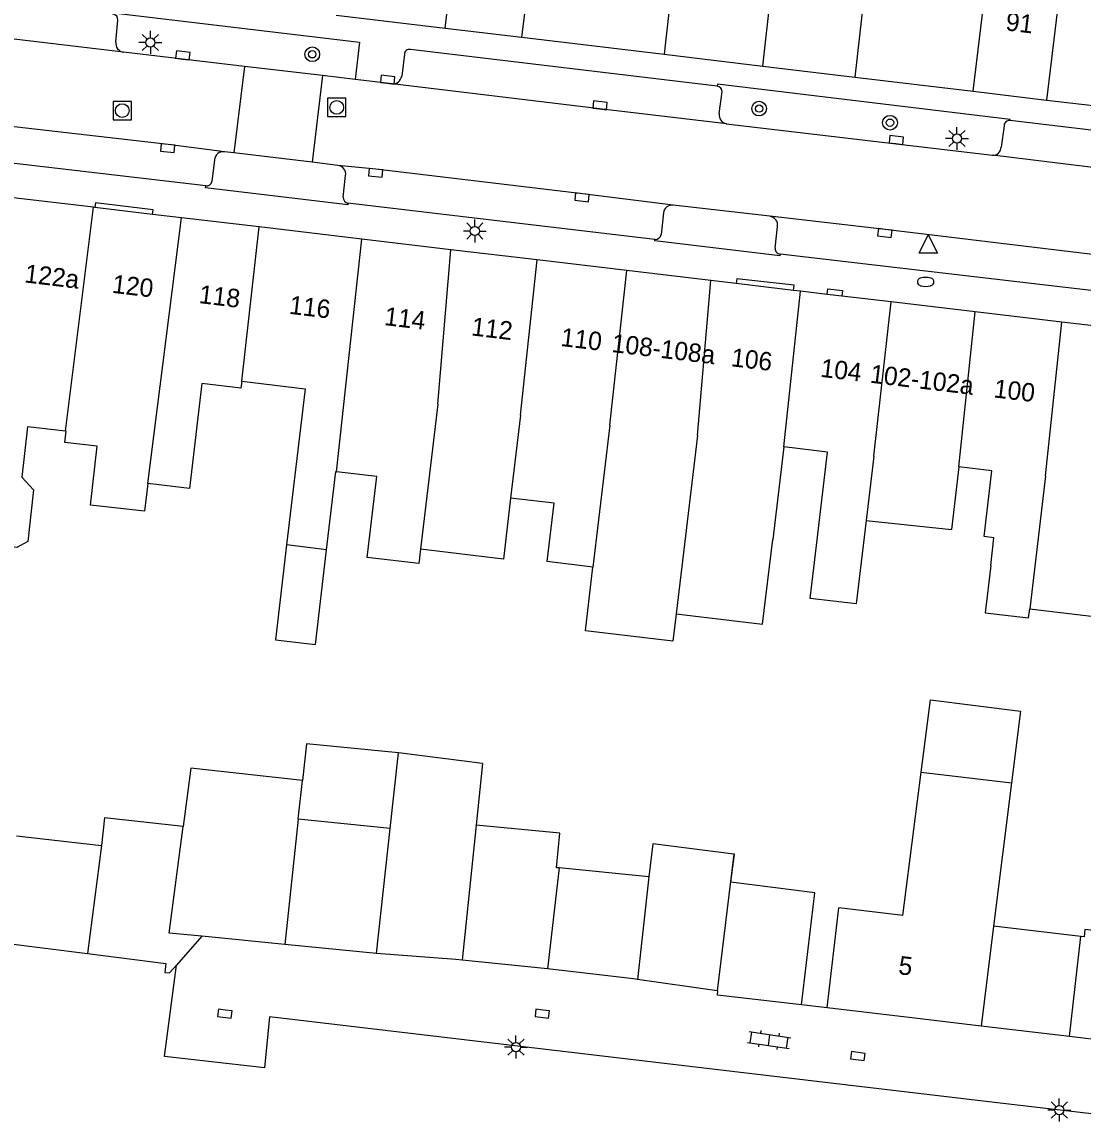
# Model space of a CAD drawing. Extents: x 132998 to 136004, y 396998 to 398512.
# Drawn here: x 134248 to 134305.8, y 397059.2 to 397118.7 of the extents above; entities that cross this region are included whole.
import ezdxf

# ---------------------------------------------------------------- set-up
doc = ezdxf.new("R2010")
doc.units = 0
for name, color, linetype in [('gg-afsc-erfafscheiding', 7, 'Continuous'), ('gg-anno-huisnummerreeks BGT', 7, 'Continuous'), ('gg-bbg-bijgebouw', 7, 'Continuous'), ('gg-bbg-gedigitaliseerde bebouwing', 7, 'Continuous'), ('gg-bbg-gedigitaliseerde bijgebouw', 7, 'Continuous'), ('gg-bbg-hoofdgebouw', 7, 'Continuous'), ('gg-bbg-luifel en loopbrug', 7, 'Continuous'), ('gg-bbg-tussenscheiding', 7, 'Continuous'), ('gg-knt-verharding', 7, 'Continuous'), ('gg-knt-verharding nz', 7, 'Continuous'), ('gt-symb-boom', 7, 'Continuous'), ('gt-symb-brandkraan', 7, 'Continuous'), ('gt-symb-klinker verharding', 7, 'Continuous'), ('gt-symb-kolk', 7, 'Continuous'), ('gt-symb-lichtmast', 7, 'Continuous'), ('gt-symb-rioolschacht', 7, 'Continuous'), ('gt-symb-waterafsluiter', 7, 'Continuous')]:
    doc.layers.add(name, color=color, linetype=linetype)

# ---------------------------------------------------------------- blocks, each defined once
blk = doc.blocks.new('gt0-LMAST')
at = {"layer": 'gt-symb-lichtmast'}
for p, q in [((-0.005, 0.246), (-0.005, 0.621)), ((-0.182, 0.173), (-0.447, 0.438)), ((0.172, 0.173), (0.437, 0.438)), ((-0.255, -0.004), (-0.63, -0.004)), ((-0.182, -0.181), (-0.447, -0.446)), ((-0.005, -0.254), (-0.005, -0.629)), ((0.437, -0.446), (0.172, -0.181)), ((0.245, -0.004), (0.62, -0.004))]:
    blk.add_line(p, q, dxfattribs=at)
blk.add_circle((-0.005, -0.004), 0.25, dxfattribs=at)
blk = doc.blocks.new('gt0-BOOM')
at = {"layer": 'gt-symb-boom'}
for radius in [0.4, 0.2]:
    blk.add_circle((0, 0), radius, dxfattribs=at)
blk = doc.blocks.new('gt0-KOLK')
at = {"layer": 'gt-symb-kolk'}
blk.add_lwpolyline([(0, 0), (0.375, 0), (0.375, 0.4), (-0.375, 0.4), (-0.375, 0), (0, 0)], dxfattribs=at)
blk = doc.blocks.new('gt0-RS')
at = {"layer": 'gt-symb-rioolschacht'}
blk.add_lwpolyline([(-0.5, -0.5), (0.5, -0.5), (0.5, 0.5), (-0.5, 0.5)], close=True, dxfattribs=at)
blk.add_circle((0, 0), 0.375, dxfattribs=at)
blk = doc.blocks.new('gt0-BR')
at = {"layer": 'gt-symb-brandkraan'}
for centre, radius, start, end in [((-0.244, 0), 0.206, 107.56694, 252.43307), ((0.599, -2.664), 3, 106.89205, 107.56694), ((0, -0.691), 0.938, 73.10799, 106.89205), ((-0.599, -2.664), 3, 72.43309, 73.10799), ((0.244, 0), 0.206, 287.56695, 72.43309), ((0.599, 2.664), 3, 252.43307, 253.10797), ((0, 0.691), 0.938, 253.10797, 286.89206), ((-0.599, 2.664), 3, 286.89206, 287.56695)]:
    blk.add_arc(centre, radius, start, end, dxfattribs=at)
blk = doc.blocks.new('gt0-WAFSL')
at = {"layer": 'gt-symb-waterafsluiter'}
for p, q in [((-0.5, -0.333), (0, 0.667)), ((0, 0.667), (0.5, -0.333)), ((0.5, -0.333), (-0.5, -0.333))]:
    blk.add_line(p, q, dxfattribs=at)
blk = doc.blocks.new('gt0-KL1')
at = {"layer": 'gt-symb-klinker verharding'}
for p, q in [((-1.15, 0.3), (1.15, 0.3)), ((-1, -0.3), (-1, 0.3)), ((-0.5, 0.3), (-0.5, 0.45)), ((0, -0.3), (0, 0.3)), ((0.5, 0.3), (0.5, 0.45)), ((1, -0.3), (1, 0.3)), ((-1.15, -0.3), (1.15, -0.3)), ((-0.5, -0.45), (-0.5, -0.3)), ((0.5, -0.45), (0.5, -0.3))]:
    blk.add_line(p, q, dxfattribs=at)

msp = doc.modelspace()

# ---------------------------------------------------------------- linework, layer by layer
at = {"layer": 'gg-afsc-erfafscheiding'}
msp.add_line((134291.849, 397065.025), (134290.463, 397065.189), dxfattribs=at)
at = {"layer": 'gg-bbg-bijgebouw'}
for p, q in [((134257.821, 397068.925), (134256.433, 397067.363)), ((134262.331, 397068.479), (134257.821, 397068.925)), ((134267.33, 397067.991), (134262.331, 397068.479)), ((134256.433, 397067.363), (134256.05, 397066.932)), ((134276.633, 397067.158), (134271.988, 397067.634)), ((134285.863, 397065.964), (134281.538, 397066.573)), ((134305.052, 397063.468), (134300.245, 397064.041)), ((134309.688, 397062.916), (134305.052, 397063.468))]:
    msp.add_line(p, q, dxfattribs=at)
for points in [[(134271.988, 397067.634), (134271.651, 397067.668), (134267.33, 397067.991)], [(134281.538, 397066.573), (134281.307, 397066.606), (134276.633, 397067.158)], [(134290.463, 397065.189), (134285.885, 397065.729), (134285.911, 397065.957), (134285.863, 397065.964)]]:
    msp.add_lwpolyline(points, dxfattribs=at)
at = {"layer": 'gg-bbg-gedigitaliseerde bebouwing'}
for p, q in [((134289.489, 397095.565), (134288.891, 397090.52)), ((134299.02, 397094.478), (134298.616, 397091.073)), ((134277, 397092.501), (134274.626, 397092.782)), ((134293.976, 397091.559), (134298.616, 397091.073)), ((134295.976, 397070.059), (134296.981, 397077.855)), ((134301.897, 397077.279), (134300.914, 397069.478)), ((134291.849, 397065.025), (134292.485, 397070.47)), ((134295.976, 397070.059), (134292.485, 397070.47))]:
    msp.add_line(p, q, dxfattribs=at)
for points in [[(134259.994, 397099.144), (134259.95, 397098.77), (134257.822, 397099.023), (134257.142, 397093.297), (134254.871, 397093.566)], [(134259.994, 397099.144), (134263.441, 397098.735), (134262.433, 397090.227)], [(134250.401, 397096.43), (134248.329, 397096.666), (134248.016, 397093.923), (134248.659, 397093.229), (134248.339, 397090.425), (134247.747, 397090.092), (134245.399, 397090.441), (134245.481, 397090.99)], [(134254.871, 397093.566), (134254.7, 397092.063), (134251.75, 397092.4), (134252.116, 397095.602), (134250.365, 397095.802), (134250.436, 397096.426), (134250.401, 397096.43)], [(134291.275, 397090.193), (134291.878, 397095.281), (134289.489, 397095.565)], [(134264.61, 397089.969), (134265.113, 397094.22), (134265.154, 397094.215)], [(134269.724, 397089.994), (134269.632, 397089.213), (134266.818, 397089.547), (134267.341, 397093.956), (134265.154, 397094.215)], [(134300.759, 397089.119), (134300.937, 397090.622), (134300.405, 397090.685), (134300.829, 397094.263), (134299.02, 397094.478)], [(134274.626, 397092.782), (134274.232, 397089.46), (134269.724, 397089.994)], [(134279.107, 397089.028), (134276.623, 397089.323), (134277, 397092.501)], [(134293.976, 397091.559), (134293.437, 397087.016), (134290.933, 397087.313), (134291.275, 397090.193)], [(134283.639, 397086.476), (134288.345, 397085.918), (134288.891, 397090.52)], [(134262.433, 397090.227), (134261.82, 397085.063), (134263.998, 397084.805), (134264.61, 397089.969)], [(134283.639, 397086.476), (134283.462, 397084.987), (134278.695, 397085.552), (134279.107, 397089.028)], [(134300.759, 397089.119), (134300.453, 397086.537), (134302.823, 397086.256), (134302.882, 397086.752)], [(134302.882, 397086.752), (134307.597, 397086.193), (134307.838, 397088.225)]]:
    msp.add_lwpolyline(points, dxfattribs=at)
at = {"layer": 'gg-bbg-gedigitaliseerde bijgebouw'}
for p, q in [((134302.388, 397081.174), (134301.897, 397077.279)), ((134268.072, 397074.801), (134268.52, 397078.912)), ((134273.088, 397078.336), (134268.52, 397078.912)), ((134273.088, 397078.336), (134272.744, 397074.985)), ((134263.065, 397075.295), (134263.293, 397077.408)), ((134268.072, 397074.801), (134263.065, 397075.295)), ((134247.724, 397074.387), (134252.352, 397073.872)), ((134282.142, 397072.164), (134277.262, 397072.645)), ((134290.463, 397065.189), (134291.183, 397071.29)), ((134305.666, 397068.919), (134300.914, 397069.478)), ((134246.992, 397068.564), (134251.599, 397067.984))]:
    msp.add_line(p, q, dxfattribs=at)
for points in [[(134296.981, 397077.855), (134297.489, 397081.791), (134302.388, 397081.174)], [(134263.293, 397077.408), (134257.224, 397078.084), (134256.805, 397074.899)], [(134256.805, 397074.899), (134252.528, 397075.375), (134252.352, 397073.872)], [(134277.262, 397072.645), (134277.124, 397072.659), (134277.309, 397074.536), (134272.744, 397074.985)], [(134286.776, 397073.405), (134282.375, 397073.96), (134282.142, 397072.164)], [(134291.183, 397071.29), (134286.614, 397071.866), (134286.808, 397073.401), (134286.776, 397073.405)], [(134310.39, 397068.767), (134305.888, 397069.297), (134305.841, 397068.898), (134305.666, 397068.919)], [(134251.599, 397067.984), (134255.857, 397067.448), (134255.796, 397066.964), (134256.05, 397066.932)]]:
    msp.add_lwpolyline(points, dxfattribs=at)
at = {"layer": 'gg-bbg-hoofdgebouw'}
for p, q in [((134265.137, 397119.075), (134271.058, 397118.366)), ((134271.058, 397118.366), (134275.242, 397117.866)), ((134275.242, 397117.866), (134282.984, 397116.94)), ((134282.984, 397116.94), (134288.363, 397116.296)), ((134288.363, 397116.296), (134293.37, 397115.697)), ((134293.37, 397115.697), (134299.806, 397114.927)), ((134299.806, 397114.927), (134303.8, 397114.449)), ((134303.8, 397114.449), (134308.717, 397113.861)), ((134251.918, 397108.607), (134247.55, 397109.125)), ((134251.998, 397108.598), (134251.918, 397108.607)), ((134255.138, 397108.225), (134251.998, 397108.598)), ((134256.707, 397108.039), (134255.138, 397108.225)), ((134260.938, 397107.537), (134256.707, 397108.039)), ((134266.529, 397106.874), (134260.938, 397107.537)), ((134271.363, 397106.3), (134266.529, 397106.874)), ((134276.071, 397105.742), (134271.363, 397106.3)), ((134280.954, 397105.162), (134276.071, 397105.742)), ((134285.531, 397104.619), (134280.954, 397105.162)), ((134286.906, 397104.456), (134285.531, 397104.619)), ((134290.028, 397104.085), (134286.906, 397104.456)), ((134290.402, 397104.041), (134290.028, 397104.085)), ((134291.864, 397103.867), (134290.402, 397104.041)), ((134292.654, 397103.774), (134291.864, 397103.867)), ((134295.335, 397103.456), (134292.654, 397103.774)), ((134299.906, 397102.914), (134295.335, 397103.456)), ((134304.624, 397102.354), (134299.906, 397102.914)), ((134309.281, 397101.802), (134304.624, 397102.354))]:
    msp.add_line(p, q, dxfattribs=at)
msp.add_lwpolyline([(134300.245, 397064.041), (134296.473, 397064.49), (134291.849, 397065.025)], dxfattribs=at)
at = {"layer": 'gg-bbg-luifel en loopbrug'}
msp.add_lwpolyline([(134268.52, 397078.912), (134263.509, 397079.406), (134263.293, 397077.408)], dxfattribs=at)
at = {"layer": 'gg-bbg-tussenscheiding'}
for p, q in [((134284.622, 397131.71), (134282.984, 397116.94)), ((134288.363, 397116.296), (134289.992, 397131.467)), ((134294.795, 397128.42), (134293.37, 397115.697)), ((134271.058, 397118.366), (134272.091, 397126.756)), ((134299.806, 397114.927), (134300.816, 397123.375)), ((134250.401, 397096.43), (134251.918, 397108.607)), ((134254.871, 397093.566), (134256.707, 397108.039)), ((134259.994, 397099.144), (134260.938, 397107.537)), ((134265.154, 397094.215), (134266.529, 397106.874)), ((134270.66, 397097.885), (134271.363, 397106.3)), ((134275.161, 397097.291), (134276.071, 397105.742)), ((134280.024, 397096.758), (134280.954, 397105.162)), ((134284.791, 397096.191), (134285.531, 397104.619)), ((134289.489, 397095.565), (134290.402, 397104.041)), ((134294.393, 397095.067), (134295.335, 397103.456)), ((134299.02, 397094.478), (134299.906, 397102.914)), ((134303.741, 397093.999), (134304.624, 397102.354)), ((134270.66, 397097.885), (134269.724, 397089.994)), ((134275.161, 397097.291), (134274.626, 397092.782)), ((134280.024, 397096.758), (134279.107, 397089.028)), ((134284.791, 397096.191), (134283.639, 397086.476)), ((134294.393, 397095.067), (134293.976, 397091.559)), ((134303.741, 397093.999), (134302.882, 397086.752)), ((134264.61, 397089.969), (134262.433, 397090.227)), ((134296.981, 397077.855), (134301.897, 397077.279)), ((134263.065, 397075.295), (134262.331, 397068.479)), ((134272.744, 397074.985), (134271.988, 397067.634)), ((134267.33, 397067.991), (134268.072, 397074.801)), ((134252.352, 397073.872), (134251.599, 397067.984)), ((134286.776, 397073.405), (134285.863, 397065.964)), ((134277.262, 397072.645), (134276.633, 397067.158)), ((134282.142, 397072.164), (134281.538, 397066.573)), ((134300.914, 397069.478), (134300.245, 397064.041)), ((134305.052, 397063.468), (134305.666, 397068.919))]:
    msp.add_line(p, q, dxfattribs=at)
for points in [[(134305.096, 397129.104), (134304.818, 397125.021), (134305.057, 397124.958), (134303.8, 397114.449)], [(134275.242, 397117.866), (134276.054, 397124.278), (134277.379, 397124.139), (134277.555, 397125.78)], [(134257.821, 397068.925), (134256.04, 397069.094), (134256.805, 397074.899)]]:
    msp.add_lwpolyline(points, dxfattribs=at)
at = {"layer": 'gg-knt-verharding'}
for p, q in [((134260.135, 397116.279), (134253.552, 397117.055)), ((134268.848, 397116.937), (134268.696, 397115.755)), ((134285.867, 397115.208), (134269.171, 397117.19)), ((134260.135, 397116.279), (134259.567, 397111.571)), ((134264.388, 397115.791), (134260.135, 397116.279)), ((134264.388, 397115.791), (134263.817, 397111.058)), ((134266.159, 397115.574), (134264.388, 397115.791)), ((134268.174, 397115.328), (134266.159, 397115.574)), ((134285.986, 397113.711), (134286.139, 397114.887)), ((134286.374, 397113.158), (134300.85, 397111.442)), ((134301.49, 397113.052), (134301.33, 397111.889)), ((134313.203, 397111.968), (134301.81, 397113.326)), ((134263.817, 397111.058), (134259.567, 397111.571)), ((134258.037, 397109.769), (134246.58, 397111.112)), ((134258.5, 397111.192), (134258.363, 397110.017)), ((134265.229, 397110.888), (134263.817, 397111.058)), ((134265.516, 397109.163), (134265.645, 397110.347)), ((134282.482, 397106.865), (134265.773, 397108.828)), ((134282.954, 397108.306), (134282.815, 397107.135)), ((134288.731, 397108.12), (134283.473, 397108.732)), ((134289.033, 397106.378), (134289.159, 397107.561)), ((134306.218, 397104.073), (134289.299, 397106.062))]:
    msp.add_line(p, q, dxfattribs=at)
for points in [[(134252.98, 397119.122), (134252.989, 397119.199), (134266.406, 397117.597), (134266.159, 397115.574)], [(134253.138, 397117.601), (134253.247, 397118.79), (134253.233, 397118.913), (134253.19, 397119.017), (134253.072, 397119.101), (134252.98, 397119.122)], [(134301.81, 397113.326), (134301.817, 397113.392), (134285.879, 397115.31), (134285.867, 397115.208)], [(134259.567, 397111.571), (134259.053, 397111.633), (134259.05, 397111.633)], [(134265.773, 397108.828), (134265.762, 397108.741), (134258.025, 397109.67), (134258.037, 397109.769)], [(134255.138, 397108.225), (134255.168, 397108.474), (134252.028, 397108.85), (134251.998, 397108.598)], [(134289.299, 397106.062), (134289.287, 397105.96), (134282.472, 397106.785), (134282.482, 397106.865)], [(134290.028, 397104.085), (134290.061, 397104.363), (134286.938, 397104.723), (134286.906, 397104.456)], [(134291.864, 397103.867), (134291.899, 397104.165), (134292.69, 397104.072), (134292.654, 397103.774)], [(134323.5, 397057.252), (134301.281, 397059.836), (134261.493, 397064.542), (134261.23, 397061.764), (134255.792, 397062.385), (134256.433, 397067.363)]]:
    msp.add_lwpolyline(points, dxfattribs=at)
for centre, radius, start, end in [((134253.616, 397117.533), 0.482, 171.91743, 262.42441), ((134269.108, 397116.938), 0.26, 75.8662, 180.2757), ((134268.215, 397115.81), 0.484, 265.13535, 353.43151), ((134285.808, 397114.882), 0.331, 0.84952, 79.70316), ((134286.461, 397113.632), 0.482, 170.56077, 259.54834), ((134301.778, 397113.039), 0.289, 83.6882, 177.45539), ((134300.872, 397111.899), 0.458, 267.21799, 358.70442), ((134258.988, 397111.146), 0.491, 82.78552, 174.66102), ((134265.176, 397110.417), 0.474, 351.53304, 83.58367), ((134258.071, 397110.062), 0.295, 263.32581, 351.19731), ((134265.847, 397109.151), 0.331, 177.83714, 257.15112), ((134283.427, 397108.259), 0.475, 84.43901, 174.31992), ((134288.662, 397107.624), 0.501, 352.80332, 82.07584), ((134282.507, 397107.174), 0.31, 265.29039, 352.78064), ((134289.317, 397106.347), 0.286, 173.83074, 266.34874)]:
    msp.add_arc(centre, radius, start, end, dxfattribs=at)
at = {"layer": 'gg-knt-verharding nz'}
for points in [[(134253.552, 397117.055), (134219.929, 397121.06), (134218.139, 397121.245)], [(134286.374, 397113.158), (134279.465, 397113.966), (134268.174, 397115.328)], [(134259.05, 397111.633), (134255.984, 397112.026), (134246.007, 397113.176)], [(134313.751, 397109.898), (134308.098, 397110.555), (134300.85, 397111.442)], [(134283.473, 397108.732), (134278.538, 397109.347), (134267.295, 397110.687), (134265.229, 397110.888)], [(134307.212, 397105.933), (134295.018, 397107.406), (134288.731, 397108.12)]]:
    msp.add_lwpolyline(points, dxfattribs=at)

# ---------------------------------------------------------------- block references
at = {"layer": 'gt-symb-boom'}
for p in [(134263.829, 397116.938), (134288.152, 397113.981), (134295.277, 397113.213)]:
    msp.add_blockref('gt0-BOOM', p, dxfattribs=at)
at = {"layer": 'gt-symb-brandkraan'}
msp.add_blockref('gt0-BR', (134297.218, 397104.548), dxfattribs=at)
at = {"layer": 'gt-symb-klinker verharding', "rotation": -8.219209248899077}
msp.add_blockref('gt0-KL1', (134288.702, 397063.275), dxfattribs=at)
at = {"layer": 'gt-symb-kolk'}
for p, rotation in [((134256.76, 397116.681), -6.794698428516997), ((134267.909, 397115.361), -6.973864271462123), ((134279.465, 397113.966), -6.664577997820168), ((134295.596, 397112.074), -6.859760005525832), ((134255.984, 397112.026), 173.42453059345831), ((134267.295, 397110.687), 174.43074082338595), ((134278.538, 397109.347), 173.20530157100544), ((134295.018, 397107.406), 173.52257525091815), ((134259.096, 397064.915), 172.24257421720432), ((134276.379, 397064.915), 172.24257421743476), ((134293.55, 397062.606), 172.242574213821)]:
    msp.add_blockref('gt0-KOLK', p, dxfattribs=dict(at, rotation=rotation))
at = {"layer": 'gt-symb-lichtmast'}
for p in [(134255.022, 397117.585), (134298.925, 397112.357), (134272.684, 397107.319), (134274.923, 397062.897), (134304.495, 397059.47)]:
    msp.add_blockref('gt0-LMAST', p, dxfattribs=at)
at = {"layer": 'gt-symb-rioolschacht'}
for p in [(134253.489, 397113.872), (134265.16, 397114.047)]:
    msp.add_blockref('gt0-RS', p, dxfattribs=at)
at = {"layer": 'gt-symb-waterafsluiter'}
msp.add_blockref('gt0-WAFSL', (134297.357, 397106.441), dxfattribs=at)

# ---------------------------------------------------------------- texts
at = {"layer": 'gg-anno-huisnummerreeks BGT'}
for s, rotation, p in [('91', 353.2, (134301.537, 397118.245)), ('122a', 353.2, (134248.13, 397104.525)), ('120', 353.2, (134252.899, 397103.959)), ('118', 353.2, (134257.626, 397103.399)), ('116', 353.2, (134262.538, 397102.816)), ('114', 353.2, (134267.714, 397102.202)), ('112', 353.2, (134272.453, 397101.64)), ('110', 353.2, (134277.316, 397101.063)), ('108-108a', 353.2, (134280.091, 397100.735)), ('106', 353.2, (134286.589, 397099.962)), ('104', 353.2, (134291.455, 397099.385)), ('102-102a', 353.2, (134294.16, 397099.066)), ('100', 353.2, (134300.888, 397098.266)), ('5', 353.3, (134295.701, 397066.871))]:
    msp.add_text(s, height=1, rotation=rotation, dxfattribs=at).set_placement(p)

doc.saveas('drawing.dxf')
